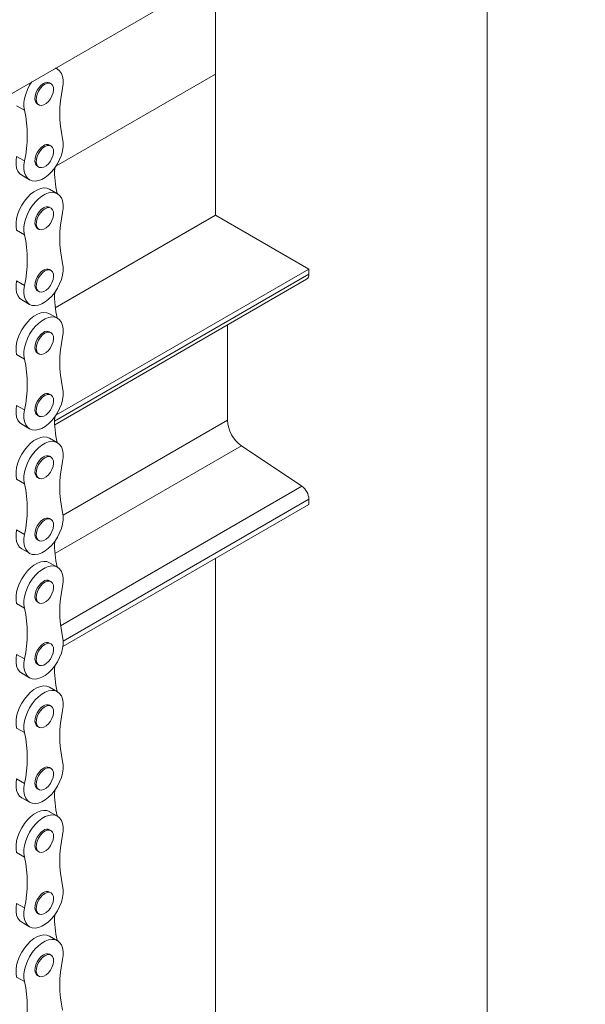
# Model space of a CAD drawing. Header units: millimetres. Extents: x 525 to 29324, y 175 to 20618.
# Tile 510 of 588: x 25539 to 25775, y 13502 to 13912. Entities that reach past the tile are written whole.
import ezdxf

# ---------------------------------------------------------------- set-up
doc = ezdxf.new("R2010")
doc.units = ezdxf.units.MM
doc.linetypes.add('SLD-Continua', pattern=[0])

msp = doc.modelspace()

# ---------------------------------------------------------------- linework, layer by layer
at = {"color": 7, "linetype": 'SLD-Continua', "lineweight": 18, "ltscale": 35}
for p, q in [((26105.09, 14210.32), (24750.98, 13428.8)), ((25733.86, 13067.47), (25733.86, 13955.19)), ((25620.72, 13831), (25620.72, 13930.77)), ((25554.81, 13891.8), (25554, 13892.26)), ((25554.66, 13891.88), (25554.51, 13892.56)), ((25620.72, 13889.79), (25554.15, 13851.37)), ((25620.72, 13889.79), (25554.15, 13851.37)), ((25620.72, 13889.79), (25554.15, 13851.37)), ((25620.72, 13889.79), (25554.15, 13851.37)), ((25620.72, 13889.79), (25554.15, 13851.37)), ((25620.72, 13889.79), (25554.15, 13851.37)), ((25620.72, 13889.79), (25554.15, 13851.37)), ((25620.72, 13889.79), (25554.15, 13851.37)), ((25620.72, 13889.79), (25554.15, 13851.37)), ((25620.72, 13889.79), (25554.15, 13851.37)), ((25620.72, 13889.79), (25554.15, 13851.37)), ((25620.72, 13889.79), (25554.15, 13851.37)), ((25620.72, 13889.79), (25554.15, 13851.37)), ((25620.72, 13889.79), (25554.15, 13851.37)), ((25620.72, 13889.79), (25554.15, 13851.37)), ((25620.72, 13889.79), (25554.15, 13851.37)), ((25552.13, 13885.8), (25551.55, 13886.14)), ((25541.05, 13874.75), (25537.78, 13876.63)), ((25546.45, 13877.32), (25547.04, 13876.98)), ((25552.13, 13859.87), (25551.55, 13860.21)), ((25541.05, 13853.6), (25537.78, 13855.49)), ((25546.45, 13851.39), (25547.04, 13851.05)), ((25539.92, 13847.62), (25543.19, 13845.73)), ((25554.81, 13839.94), (25551.55, 13841.83)), ((25552.13, 13833.95), (25551.55, 13834.28)), ((25620.72, 13831), (25553.92, 13792.44)), ((25659.61, 13808.55), (25620.72, 13831)), ((25541.05, 13822.89), (25537.78, 13824.77)), ((25546.45, 13825.46), (25547.04, 13825.12)), ((25552.13, 13808.02), (25551.55, 13808.36)), ((25659.61, 13806.39), (25553.64, 13745.23)), ((25659.61, 13808.55), (25554.18, 13747.7)), ((25659.61, 13806.39), (25659.61, 13808.55)), ((25541.05, 13801.74), (25537.78, 13803.63)), ((25553.68, 13743.72), (25658.68, 13804.33)), ((25546.45, 13799.53), (25547.04, 13799.19)), ((25539.92, 13795.76), (25543.19, 13793.87)), ((25554.81, 13788.08), (25551.55, 13789.97)), ((25552.13, 13782.09), (25551.55, 13782.43)), ((25625.67, 13745.62), (25625.67, 13785.28)), ((25546.45, 13773.6), (25547.04, 13773.26)), ((25541.05, 13771.03), (25537.78, 13772.92)), ((25552.13, 13756.16), (25551.55, 13756.5)), ((25541.05, 13749.89), (25537.78, 13751.77)), ((25546.45, 13747.67), (25547.04, 13747.34)), ((25625.67, 13745.62), (25557.16, 13706.08)), ((25539.92, 13743.9), (25543.19, 13742.02)), ((25554.81, 13736.23), (25551.55, 13738.11)), ((25631.53, 13734.91), (25553.79, 13690.04)), ((25656.68, 13718.07), (25631.53, 13734.91)), ((25552.13, 13730.23), (25551.55, 13730.57)), ((25541.05, 13719.17), (25537.78, 13721.06)), ((25546.45, 13721.75), (25547.04, 13721.41)), ((25656.68, 13718.07), (25556.09, 13660.01)), ((25659.61, 13712.71), (25557.21, 13653.61)), ((25659.61, 13710.55), (25659.61, 13712.71)), ((25659.61, 13710.55), (25557.09, 13651.38)), ((25552.13, 13704.3), (25551.55, 13704.64)), ((25541.05, 13698.03), (25537.78, 13699.92)), ((25546.45, 13695.82), (25547.04, 13695.48)), ((25539.92, 13692.05), (25543.19, 13690.16)), ((25620.72, 13085.4), (25620.72, 13688.11)), ((25554.81, 13684.37), (25551.55, 13686.26)), ((25552.13, 13678.38), (25551.55, 13678.71)), ((25541.05, 13667.32), (25537.78, 13669.2)), ((25546.45, 13669.89), (25547.04, 13669.55)), ((25552.13, 13652.45), (25551.55, 13652.79)), ((25541.05, 13646.17), (25537.78, 13648.06)), ((25546.45, 13643.96), (25547.04, 13643.62)), ((25539.92, 13640.19), (25543.19, 13638.3)), ((25554.81, 13632.51), (25551.55, 13634.4)), ((25552.13, 13626.52), (25551.55, 13626.86)), ((25541.05, 13615.46), (25537.78, 13617.35)), ((25546.45, 13618.03), (25547.04, 13617.69)), ((25552.13, 13600.59), (25551.55, 13600.93)), ((25541.05, 13594.32), (25537.78, 13596.2)), ((25546.45, 13592.1), (25547.04, 13591.77)), ((25539.92, 13588.33), (25543.19, 13586.45)), ((25554.81, 13580.66), (25551.55, 13582.54)), ((25552.13, 13574.66), (25551.55, 13575)), ((25541.05, 13563.6), (25537.78, 13565.49)), ((25546.45, 13566.18), (25547.04, 13565.84)), ((25552.13, 13548.73), (25551.55, 13549.07)), ((25541.05, 13542.46), (25537.78, 13544.35)), ((25546.45, 13540.25), (25547.04, 13539.91)), ((25539.92, 13536.48), (25543.19, 13534.59)), ((25554.81, 13528.8), (25551.55, 13530.68)), ((25552.13, 13522.81), (25551.55, 13523.14)), ((25541.05, 13511.75), (25537.78, 13513.63)), ((25546.45, 13514.32), (25547.04, 13513.98))]:
    msp.add_line(p, q, dxfattribs=at)
at = {"color": 7, "linetype": 'SLD-Continua', "lineweight": 18, "ltscale": 35, "flags": 128}
for points in [[(25556.96, 13883.93), (25557.19, 13885.69), (25557.19, 13887.33), (25556.93, 13888.81), (25556.44, 13890.07), (25555.72, 13891.08), (25554.8, 13891.81), (25553.87, 13892.19)], [(25544.13, 13886.57), (25543.21, 13885.12), (25542.29, 13883.33), (25541.57, 13881.49), (25541.07, 13879.66), (25540.82, 13877.89), (25540.81, 13876.23), (25541.05, 13874.75)], [(25549, 13885.89), (25548.03, 13885.17), (25547.13, 13884.2), (25546.37, 13883.05), (25545.8, 13881.8), (25545.47, 13880.54), (25545.41, 13879.37), (25545.61, 13878.38), (25546.06, 13877.63), (25546.45, 13877.32)], [(25549.59, 13885.55), (25548.62, 13884.84), (25547.72, 13883.86), (25546.95, 13882.71), (25546.39, 13881.46), (25546.06, 13880.2), (25545.99, 13879.03), (25546.19, 13878.04), (25546.64, 13877.29), (25547.31, 13876.85), (25548.15, 13876.75), (25549.1, 13876.98), (25550.08, 13877.55), (25551.02, 13878.4), (25551.86, 13879.47), (25552.53, 13880.69), (25552.98, 13881.96), (25553.18, 13883.18), (25553.11, 13884.27), (25552.79, 13885.15), (25552.22, 13885.75), (25551.46, 13886.03), (25550.56, 13885.96), (25549.59, 13885.55)], [(25541.05, 13853.6), (25540.81, 13851.84), (25540.82, 13850.19), (25541.07, 13848.72), (25541.57, 13847.46), (25542.29, 13846.45), (25543.21, 13845.72), (25544.3, 13845.3), (25545.54, 13845.19), (25546.88, 13845.4), (25548.29, 13845.93), (25549.71, 13846.75), (25551.12, 13847.85), (25552.46, 13849.19), (25553.7, 13850.72), (25554.8, 13852.41), (25555.72, 13854.2), (25556.44, 13856.04), (25556.93, 13857.87), (25557.19, 13859.64), (25557.19, 13861.3), (25556.96, 13862.78)], [(25549, 13859.96), (25548.03, 13859.25), (25547.13, 13858.27), (25546.37, 13857.12), (25545.8, 13855.87), (25545.47, 13854.61), (25545.41, 13853.44), (25545.61, 13852.45), (25546.06, 13851.7), (25546.45, 13851.39)], [(25549.59, 13859.62), (25548.62, 13858.91), (25547.72, 13857.94), (25546.95, 13856.78), (25546.39, 13855.53), (25546.06, 13854.27), (25545.99, 13853.1), (25546.19, 13852.11), (25546.64, 13851.36), (25547.31, 13850.92), (25548.15, 13850.82), (25549.1, 13851.06), (25550.08, 13851.62), (25551.02, 13852.47), (25551.86, 13853.55), (25552.53, 13854.76), (25552.98, 13856.03), (25553.18, 13857.25), (25553.11, 13858.34), (25552.79, 13859.22), (25552.22, 13859.82), (25551.46, 13860.1), (25550.56, 13860.03), (25549.59, 13859.62)], [(25537.78, 13855.49), (25537.54, 13853.72), (25537.55, 13852.08), (25537.81, 13850.61), (25538.3, 13849.34), (25539.02, 13848.34), (25539.92, 13847.62)], [(25551.55, 13841.83), (25551.53, 13841.83), (25550.43, 13842.26), (25549.2, 13842.37), (25547.85, 13842.15), (25546.45, 13841.63), (25545.02, 13840.8), (25543.61, 13839.71), (25542.27, 13838.37), (25541.04, 13836.83), (25539.94, 13835.15), (25539.02, 13833.35), (25538.3, 13831.52), (25537.81, 13829.68), (25537.55, 13827.91), (25537.54, 13826.26), (25537.78, 13824.77)], [(25556.96, 13832.07), (25557.19, 13833.83), (25557.19, 13835.48), (25556.93, 13836.95), (25556.44, 13838.21), (25555.72, 13839.22), (25554.8, 13839.95), (25553.7, 13840.37), (25552.46, 13840.48), (25551.12, 13840.27), (25549.71, 13839.74), (25548.29, 13838.92), (25546.88, 13837.82), (25545.54, 13836.48), (25544.3, 13834.95), (25543.21, 13833.26), (25542.29, 13831.47), (25541.57, 13829.63), (25541.07, 13827.8), (25540.82, 13826.03), (25540.81, 13824.38), (25541.05, 13822.89)], [(25549, 13834.03), (25548.03, 13833.32), (25547.13, 13832.35), (25546.37, 13831.19), (25545.8, 13829.94), (25545.47, 13828.68), (25545.41, 13827.51), (25545.61, 13826.52), (25546.06, 13825.77), (25546.45, 13825.46)], [(25549.59, 13833.69), (25548.62, 13832.98), (25547.72, 13832.01), (25546.95, 13830.85), (25546.39, 13829.6), (25546.06, 13828.34), (25545.99, 13827.17), (25546.19, 13826.18), (25546.64, 13825.44), (25547.31, 13824.99), (25548.15, 13824.89), (25549.1, 13825.13), (25550.08, 13825.69), (25551.02, 13826.55), (25551.86, 13827.62), (25552.53, 13828.83), (25552.98, 13830.1), (25553.18, 13831.32), (25553.11, 13832.42), (25552.79, 13833.29), (25552.22, 13833.89), (25551.46, 13834.17), (25550.56, 13834.1), (25549.59, 13833.69)], [(25541.05, 13801.74), (25540.81, 13799.98), (25540.82, 13798.34), (25541.07, 13796.86), (25541.57, 13795.6), (25542.29, 13794.59), (25543.21, 13793.87), (25544.3, 13793.44), (25545.54, 13793.33), (25546.88, 13793.55), (25548.29, 13794.07), (25549.71, 13794.9), (25551.12, 13795.99), (25552.46, 13797.33), (25553.7, 13798.87), (25554.8, 13800.55), (25555.72, 13802.35), (25556.44, 13804.18), (25556.93, 13806.02), (25557.19, 13807.79), (25557.19, 13809.44), (25556.96, 13810.93)], [(25549, 13808.1), (25548.03, 13807.39), (25547.13, 13806.42), (25546.37, 13805.26), (25545.8, 13804.01), (25545.47, 13802.75), (25545.41, 13801.58), (25545.61, 13800.59), (25546.06, 13799.85), (25546.45, 13799.53)], [(25549.59, 13807.77), (25548.62, 13807.05), (25547.72, 13806.08), (25546.95, 13804.93), (25546.39, 13803.67), (25546.06, 13802.42), (25545.99, 13801.25), (25546.19, 13800.25), (25546.64, 13799.51), (25547.31, 13799.07), (25548.15, 13798.96), (25549.1, 13799.2), (25550.08, 13799.77), (25551.02, 13800.62), (25551.86, 13801.69), (25552.53, 13802.9), (25552.98, 13804.17), (25553.18, 13805.4), (25553.11, 13806.49), (25552.79, 13807.37), (25552.22, 13807.96), (25551.46, 13808.24), (25550.56, 13808.17), (25549.59, 13807.77)], [(25537.78, 13803.63), (25537.54, 13801.87), (25537.55, 13800.22), (25537.81, 13798.75), (25538.3, 13797.49), (25539.02, 13796.48), (25539.92, 13795.76)], [(25551.55, 13789.97), (25551.53, 13789.98), (25550.43, 13790.4), (25549.2, 13790.51), (25547.85, 13790.3), (25546.45, 13789.77), (25545.02, 13788.95), (25543.61, 13787.85), (25542.27, 13786.51), (25541.04, 13784.98), (25539.94, 13783.29), (25539.02, 13781.5), (25538.3, 13779.66), (25537.81, 13777.83), (25537.55, 13776.06), (25537.54, 13774.4), (25537.78, 13772.92)], [(25556.96, 13780.21), (25557.19, 13781.98), (25557.19, 13783.62), (25556.93, 13785.09), (25556.44, 13786.36), (25555.72, 13787.36), (25554.8, 13788.09), (25553.7, 13788.52), (25552.46, 13788.62), (25551.12, 13788.41), (25549.71, 13787.88), (25548.29, 13787.06), (25546.88, 13785.96), (25545.54, 13784.63), (25544.3, 13783.09), (25543.21, 13781.4), (25542.29, 13779.61), (25541.57, 13777.77), (25541.07, 13775.94), (25540.82, 13774.17), (25540.81, 13772.52), (25541.05, 13771.03)], [(25549, 13782.18), (25548.03, 13781.46), (25547.13, 13780.49), (25546.37, 13779.34), (25545.8, 13778.08), (25545.47, 13776.83), (25545.41, 13775.66), (25545.61, 13774.66), (25546.06, 13773.92), (25546.45, 13773.6)], [(25549.59, 13781.84), (25548.62, 13781.12), (25547.72, 13780.15), (25546.95, 13779), (25546.39, 13777.74), (25546.06, 13776.49), (25545.99, 13775.32), (25546.19, 13774.32), (25546.64, 13773.58), (25547.31, 13773.14), (25548.15, 13773.03), (25549.1, 13773.27), (25550.08, 13773.84), (25551.02, 13774.69), (25551.86, 13775.76), (25552.53, 13776.98), (25552.98, 13778.24), (25553.18, 13779.47), (25553.11, 13780.56), (25552.79, 13781.44), (25552.22, 13782.04), (25551.46, 13782.31), (25550.56, 13782.24), (25549.59, 13781.84)], [(25541.05, 13749.89), (25540.81, 13748.12), (25540.82, 13746.48), (25541.07, 13745.01), (25541.57, 13743.75), (25542.29, 13742.74), (25543.21, 13742.01), (25544.3, 13741.59), (25545.54, 13741.48), (25546.88, 13741.69), (25548.29, 13742.22), (25549.71, 13743.04), (25551.12, 13744.14), (25552.46, 13745.47), (25553.7, 13747.01), (25554.8, 13748.7), (25555.72, 13750.49), (25556.44, 13752.33), (25556.93, 13754.16), (25557.19, 13755.93), (25557.19, 13757.58), (25556.96, 13759.07)], [(25549, 13756.25), (25548.03, 13755.53), (25547.13, 13754.56), (25546.37, 13753.41), (25545.8, 13752.15), (25545.47, 13750.9), (25545.41, 13749.73), (25545.61, 13748.73), (25546.06, 13747.99), (25546.45, 13747.67)], [(25549.59, 13755.91), (25548.62, 13755.19), (25547.72, 13754.22), (25546.95, 13753.07), (25546.39, 13751.82), (25546.06, 13750.56), (25545.99, 13749.39), (25546.19, 13748.4), (25546.64, 13747.65), (25547.31, 13747.21), (25548.15, 13747.1), (25549.1, 13747.34), (25550.08, 13747.91), (25551.02, 13748.76), (25551.86, 13749.83), (25552.53, 13751.05), (25552.98, 13752.31), (25553.18, 13753.54), (25553.11, 13754.63), (25552.79, 13755.51), (25552.22, 13756.11), (25551.46, 13756.38), (25550.56, 13756.32), (25549.59, 13755.91)], [(25537.78, 13751.77), (25537.54, 13750.01), (25537.55, 13748.37), (25537.81, 13746.89), (25538.3, 13745.63), (25539.02, 13744.62), (25539.92, 13743.9)], [(25551.55, 13738.11), (25551.53, 13738.12), (25550.43, 13738.54), (25549.2, 13738.65), (25547.85, 13738.44), (25546.45, 13737.91), (25545.02, 13737.09), (25543.61, 13735.99), (25542.27, 13734.66), (25541.04, 13733.12), (25539.94, 13731.43), (25539.02, 13729.64), (25538.3, 13727.8), (25537.81, 13725.97), (25537.55, 13724.2), (25537.54, 13722.55), (25537.78, 13721.06)], [(25556.96, 13728.36), (25557.19, 13730.12), (25557.19, 13731.76), (25556.93, 13733.24), (25556.44, 13734.5), (25555.72, 13735.51), (25554.8, 13736.24), (25553.7, 13736.66), (25552.46, 13736.77), (25551.12, 13736.55), (25549.71, 13736.03), (25548.29, 13735.2), (25546.88, 13734.11), (25545.54, 13732.77), (25544.3, 13731.24), (25543.21, 13729.55), (25542.29, 13727.76), (25541.57, 13725.92), (25541.07, 13724.09), (25540.82, 13722.32), (25540.81, 13720.66), (25541.05, 13719.17)], [(25549, 13730.32), (25548.03, 13729.6), (25547.13, 13728.63), (25546.37, 13727.48), (25545.8, 13726.23), (25545.47, 13724.97), (25545.41, 13723.8), (25545.61, 13722.81), (25546.06, 13722.06), (25546.45, 13721.75)], [(25549.59, 13729.98), (25548.62, 13729.27), (25547.72, 13728.29), (25546.95, 13727.14), (25546.39, 13725.89), (25546.06, 13724.63), (25545.99, 13723.46), (25546.19, 13722.47), (25546.64, 13721.72), (25547.31, 13721.28), (25548.15, 13721.18), (25549.1, 13721.41), (25550.08, 13721.98), (25551.02, 13722.83), (25551.86, 13723.9), (25552.53, 13725.12), (25552.98, 13726.39), (25553.18, 13727.61), (25553.11, 13728.7), (25552.79, 13729.58), (25552.22, 13730.18), (25551.46, 13730.46), (25550.56, 13730.39), (25549.59, 13729.98)], [(25541.05, 13698.03), (25540.81, 13696.27), (25540.82, 13694.62), (25541.07, 13693.15), (25541.57, 13691.89), (25542.29, 13690.88), (25543.21, 13690.15), (25544.3, 13689.73), (25545.54, 13689.62), (25546.88, 13689.83), (25548.29, 13690.36), (25549.71, 13691.18), (25551.12, 13692.28), (25552.46, 13693.62), (25553.7, 13695.15), (25554.8, 13696.84), (25555.72, 13698.63), (25556.44, 13700.47), (25556.93, 13702.3), (25557.19, 13704.07), (25557.19, 13705.73), (25556.96, 13707.21)], [(25549, 13704.39), (25548.03, 13703.68), (25547.13, 13702.7), (25546.37, 13701.55), (25545.8, 13700.3), (25545.47, 13699.04), (25545.41, 13697.87), (25545.61, 13696.88), (25546.06, 13696.13), (25546.45, 13695.82)], [(25549.59, 13704.05), (25548.62, 13703.34), (25547.72, 13702.37), (25546.95, 13701.21), (25546.39, 13699.96), (25546.06, 13698.7), (25545.99, 13697.53), (25546.19, 13696.54), (25546.64, 13695.79), (25547.31, 13695.35), (25548.15, 13695.25), (25549.1, 13695.49), (25550.08, 13696.05), (25551.02, 13696.9), (25551.86, 13697.98), (25552.53, 13699.19), (25552.98, 13700.46), (25553.18, 13701.68), (25553.11, 13702.77), (25552.79, 13703.65), (25552.22, 13704.25), (25551.46, 13704.53), (25550.56, 13704.46), (25549.59, 13704.05)], [(25537.78, 13699.92), (25537.54, 13698.15), (25537.55, 13696.51), (25537.81, 13695.04), (25538.3, 13693.77), (25539.02, 13692.77), (25539.92, 13692.05)], [(25551.55, 13686.26), (25551.53, 13686.26), (25550.43, 13686.69), (25549.2, 13686.8), (25547.85, 13686.58), (25546.45, 13686.06), (25545.02, 13685.23), (25543.61, 13684.14), (25542.27, 13682.8), (25541.04, 13681.26), (25539.94, 13679.58), (25539.02, 13677.78), (25538.3, 13675.95), (25537.81, 13674.11), (25537.55, 13672.34), (25537.54, 13670.69), (25537.78, 13669.2)], [(25556.96, 13676.5), (25557.19, 13678.26), (25557.19, 13679.91), (25556.93, 13681.38), (25556.44, 13682.64), (25555.72, 13683.65), (25554.8, 13684.38), (25553.7, 13684.8), (25552.46, 13684.91), (25551.12, 13684.7), (25549.71, 13684.17), (25548.29, 13683.35), (25546.88, 13682.25), (25545.54, 13680.91), (25544.3, 13679.38), (25543.21, 13677.69), (25542.29, 13675.9), (25541.57, 13674.06), (25541.07, 13672.23), (25540.82, 13670.46), (25540.81, 13668.81), (25541.05, 13667.32)], [(25549, 13678.46), (25548.03, 13677.75), (25547.13, 13676.78), (25546.37, 13675.62), (25545.8, 13674.37), (25545.47, 13673.11), (25545.41, 13671.94), (25545.61, 13670.95), (25546.06, 13670.2), (25546.45, 13669.89)], [(25549.59, 13678.12), (25548.62, 13677.41), (25547.72, 13676.44), (25546.95, 13675.28), (25546.39, 13674.03), (25546.06, 13672.77), (25545.99, 13671.6), (25546.19, 13670.61), (25546.64, 13669.86), (25547.31, 13669.42), (25548.15, 13669.32), (25549.1, 13669.56), (25550.08, 13670.12), (25551.02, 13670.98), (25551.86, 13672.05), (25552.53, 13673.26), (25552.98, 13674.53), (25553.18, 13675.75), (25553.11, 13676.85), (25552.79, 13677.72), (25552.22, 13678.32), (25551.46, 13678.6), (25550.56, 13678.53), (25549.59, 13678.12)], [(25541.05, 13646.17), (25540.81, 13644.41), (25540.82, 13642.77), (25541.07, 13641.29), (25541.57, 13640.03), (25542.29, 13639.02), (25543.21, 13638.3), (25544.3, 13637.87), (25545.54, 13637.76), (25546.88, 13637.98), (25548.29, 13638.5), (25549.71, 13639.33), (25551.12, 13640.42), (25552.46, 13641.76), (25553.7, 13643.3), (25554.8, 13644.98), (25555.72, 13646.78), (25556.44, 13648.61), (25556.93, 13650.45), (25557.19, 13652.22), (25557.19, 13653.87), (25556.96, 13655.36)], [(25549, 13652.53), (25548.03, 13651.82), (25547.13, 13650.85), (25546.37, 13649.69), (25545.8, 13648.44), (25545.47, 13647.18), (25545.41, 13646.01), (25545.61, 13645.02), (25546.06, 13644.27), (25546.45, 13643.96)], [(25549.59, 13652.2), (25548.62, 13651.48), (25547.72, 13650.51), (25546.95, 13649.35), (25546.39, 13648.1), (25546.06, 13646.85), (25545.99, 13645.68), (25546.19, 13644.68), (25546.64, 13643.94), (25547.31, 13643.49), (25548.15, 13643.39), (25549.1, 13643.63), (25550.08, 13644.2), (25551.02, 13645.05), (25551.86, 13646.12), (25552.53, 13647.33), (25552.98, 13648.6), (25553.18, 13649.83), (25553.11, 13650.92), (25552.79, 13651.8), (25552.22, 13652.39), (25551.46, 13652.67), (25550.56, 13652.6), (25549.59, 13652.2)], [(25537.78, 13648.06), (25537.54, 13646.3), (25537.55, 13644.65), (25537.81, 13643.18), (25538.3, 13641.92), (25539.02, 13640.91), (25539.92, 13640.19)], [(25551.55, 13634.4), (25551.53, 13634.41), (25550.43, 13634.83), (25549.2, 13634.94), (25547.85, 13634.73), (25546.45, 13634.2), (25545.02, 13633.38), (25543.61, 13632.28), (25542.27, 13630.94), (25541.04, 13629.41), (25539.94, 13627.72), (25539.02, 13625.93), (25538.3, 13624.09), (25537.81, 13622.26), (25537.55, 13620.49), (25537.54, 13618.83), (25537.78, 13617.35)], [(25556.96, 13624.64), (25557.19, 13626.41), (25557.19, 13628.05), (25556.93, 13629.52), (25556.44, 13630.79), (25555.72, 13631.79), (25554.8, 13632.52), (25553.7, 13632.95), (25552.46, 13633.05), (25551.12, 13632.84), (25549.71, 13632.31), (25548.29, 13631.49), (25546.88, 13630.39), (25545.54, 13629.06), (25544.3, 13627.52), (25543.21, 13625.83), (25542.29, 13624.04), (25541.57, 13622.2), (25541.07, 13620.37), (25540.82, 13618.6), (25540.81, 13616.95), (25541.05, 13615.46)], [(25549, 13626.61), (25548.03, 13625.89), (25547.13, 13624.92), (25546.37, 13623.77), (25545.8, 13622.51), (25545.47, 13621.26), (25545.41, 13620.09), (25545.61, 13619.09), (25546.06, 13618.35), (25546.45, 13618.03)], [(25549.59, 13626.27), (25548.62, 13625.55), (25547.72, 13624.58), (25546.95, 13623.43), (25546.39, 13622.17), (25546.06, 13620.92), (25545.99, 13619.75), (25546.19, 13618.75), (25546.64, 13618.01), (25547.31, 13617.57), (25548.15, 13617.46), (25549.1, 13617.7), (25550.08, 13618.27), (25551.02, 13619.12), (25551.86, 13620.19), (25552.53, 13621.41), (25552.98, 13622.67), (25553.18, 13623.9), (25553.11, 13624.99), (25552.79, 13625.87), (25552.22, 13626.47), (25551.46, 13626.74), (25550.56, 13626.67), (25549.59, 13626.27)], [(25541.05, 13594.32), (25540.81, 13592.55), (25540.82, 13590.91), (25541.07, 13589.44), (25541.57, 13588.18), (25542.29, 13587.17), (25543.21, 13586.44), (25544.3, 13586.02), (25545.54, 13585.91), (25546.88, 13586.12), (25548.29, 13586.65), (25549.71, 13587.47), (25551.12, 13588.57), (25552.46, 13589.9), (25553.7, 13591.44), (25554.8, 13593.13), (25555.72, 13594.92), (25556.44, 13596.76), (25556.93, 13598.59), (25557.19, 13600.36), (25557.19, 13602.01), (25556.96, 13603.5)], [(25549, 13600.68), (25548.03, 13599.96), (25547.13, 13598.99), (25546.37, 13597.84), (25545.8, 13596.58), (25545.47, 13595.33), (25545.41, 13594.16), (25545.61, 13593.16), (25546.06, 13592.42), (25546.45, 13592.1)], [(25549.59, 13600.34), (25548.62, 13599.62), (25547.72, 13598.65), (25546.95, 13597.5), (25546.39, 13596.25), (25546.06, 13594.99), (25545.99, 13593.82), (25546.19, 13592.83), (25546.64, 13592.08), (25547.31, 13591.64), (25548.15, 13591.53), (25549.1, 13591.77), (25550.08, 13592.34), (25551.02, 13593.19), (25551.86, 13594.26), (25552.53, 13595.48), (25552.98, 13596.74), (25553.18, 13597.97), (25553.11, 13599.06), (25552.79, 13599.94), (25552.22, 13600.54), (25551.46, 13600.81), (25550.56, 13600.75), (25549.59, 13600.34)], [(25537.78, 13596.2), (25537.54, 13594.44), (25537.55, 13592.8), (25537.81, 13591.32), (25538.3, 13590.06), (25539.02, 13589.05), (25539.92, 13588.33)], [(25551.55, 13582.54), (25551.53, 13582.55), (25550.43, 13582.97), (25549.2, 13583.08), (25547.85, 13582.87), (25546.45, 13582.34), (25545.02, 13581.52), (25543.61, 13580.42), (25542.27, 13579.09), (25541.04, 13577.55), (25539.94, 13575.86), (25539.02, 13574.07), (25538.3, 13572.23), (25537.81, 13570.4), (25537.55, 13568.63), (25537.54, 13566.98), (25537.78, 13565.49)], [(25556.96, 13572.79), (25557.19, 13574.55), (25557.19, 13576.19), (25556.93, 13577.67), (25556.44, 13578.93), (25555.72, 13579.94), (25554.8, 13580.67), (25553.7, 13581.09), (25552.46, 13581.2), (25551.12, 13580.98), (25549.71, 13580.46), (25548.29, 13579.63), (25546.88, 13578.54), (25545.54, 13577.2), (25544.3, 13575.67), (25543.21, 13573.98), (25542.29, 13572.19), (25541.57, 13570.35), (25541.07, 13568.51), (25540.82, 13566.75), (25540.81, 13565.09), (25541.05, 13563.6)], [(25549, 13574.75), (25548.03, 13574.03), (25547.13, 13573.06), (25546.37, 13571.91), (25545.8, 13570.66), (25545.47, 13569.4), (25545.41, 13568.23), (25545.61, 13567.24), (25546.06, 13566.49), (25546.45, 13566.18)], [(25549.59, 13574.41), (25548.62, 13573.7), (25547.72, 13572.72), (25546.95, 13571.57), (25546.39, 13570.32), (25546.06, 13569.06), (25545.99, 13567.89), (25546.19, 13566.9), (25546.64, 13566.15), (25547.31, 13565.71), (25548.15, 13565.6), (25549.1, 13565.84), (25550.08, 13566.41), (25551.02, 13567.26), (25551.86, 13568.33), (25552.53, 13569.55), (25552.98, 13570.82), (25553.18, 13572.04), (25553.11, 13573.13), (25552.79, 13574.01), (25552.22, 13574.61), (25551.46, 13574.88), (25550.56, 13574.82), (25549.59, 13574.41)], [(25541.05, 13542.46), (25540.81, 13540.7), (25540.82, 13539.05), (25541.07, 13537.58), (25541.57, 13536.32), (25542.29, 13535.31), (25543.21, 13534.58), (25544.3, 13534.16), (25545.54, 13534.05), (25546.88, 13534.26), (25548.29, 13534.79), (25549.71, 13535.61), (25551.12, 13536.71), (25552.46, 13538.05), (25553.7, 13539.58), (25554.8, 13541.27), (25555.72, 13543.06), (25556.44, 13544.9), (25556.93, 13546.73), (25557.19, 13548.5), (25557.19, 13550.16), (25556.96, 13551.64)], [(25549, 13548.82), (25548.03, 13548.11), (25547.13, 13547.13), (25546.37, 13545.98), (25545.8, 13544.73), (25545.47, 13543.47), (25545.41, 13542.3), (25545.61, 13541.31), (25546.06, 13540.56), (25546.45, 13540.25)], [(25549.59, 13548.48), (25548.62, 13547.77), (25547.72, 13546.8), (25546.95, 13545.64), (25546.39, 13544.39), (25546.06, 13543.13), (25545.99, 13541.96), (25546.19, 13540.97), (25546.64, 13540.22), (25547.31, 13539.78), (25548.15, 13539.68), (25549.1, 13539.92), (25550.08, 13540.48), (25551.02, 13541.33), (25551.86, 13542.41), (25552.53, 13543.62), (25552.98, 13544.89), (25553.18, 13546.11), (25553.11, 13547.2), (25552.79, 13548.08), (25552.22, 13548.68), (25551.46, 13548.96), (25550.56, 13548.89), (25549.59, 13548.48)], [(25537.78, 13544.35), (25537.54, 13542.58), (25537.55, 13540.94), (25537.81, 13539.47), (25538.3, 13538.2), (25539.02, 13537.2), (25539.92, 13536.48)], [(25551.55, 13530.68), (25551.53, 13530.69), (25550.43, 13531.12), (25549.2, 13531.22), (25547.85, 13531.01), (25546.45, 13530.49), (25545.02, 13529.66), (25543.61, 13528.57), (25542.27, 13527.23), (25541.04, 13525.69), (25539.94, 13524.01), (25539.02, 13522.21), (25538.3, 13520.38), (25537.81, 13518.54), (25537.55, 13516.77), (25537.54, 13515.12), (25537.78, 13513.63)], [(25556.96, 13520.93), (25557.19, 13522.69), (25557.19, 13524.34), (25556.93, 13525.81), (25556.44, 13527.07), (25555.72, 13528.08), (25554.8, 13528.81), (25553.7, 13529.23), (25552.46, 13529.34), (25551.12, 13529.13), (25549.71, 13528.6), (25548.29, 13527.78), (25546.88, 13526.68), (25545.54, 13525.34), (25544.3, 13523.81), (25543.21, 13522.12), (25542.29, 13520.33), (25541.57, 13518.49), (25541.07, 13516.66), (25540.82, 13514.89), (25540.81, 13513.24), (25541.05, 13511.75)], [(25549.59, 13522.55), (25548.62, 13521.84), (25547.72, 13520.87), (25546.95, 13519.71), (25546.39, 13518.46), (25546.06, 13517.2), (25545.99, 13516.03), (25546.19, 13515.04), (25546.64, 13514.29), (25547.31, 13513.85), (25548.15, 13513.75), (25549.1, 13513.99), (25550.08, 13514.55), (25551.02, 13515.4), (25551.86, 13516.48), (25552.53, 13517.69), (25552.98, 13518.96), (25553.18, 13520.18), (25553.11, 13521.28), (25552.79, 13522.15), (25552.22, 13522.75), (25551.46, 13523.03), (25550.56, 13522.96), (25549.59, 13522.55)], [(25549, 13522.89), (25548.03, 13522.18), (25547.13, 13521.21), (25546.37, 13520.05), (25545.8, 13518.8), (25545.47, 13517.54), (25545.41, 13516.37), (25545.61, 13515.38), (25546.06, 13514.63), (25546.45, 13514.32)]]:
    msp.add_lwpolyline(points, dxfattribs=at)
at = {"color": 7, "linetype": 'SLD-Continua', "lineweight": 18, "ltscale": 1225}
for centre, radius, start, end in [((25550.49, 13883.83), 2.54, 65.381, 125.9208), ((25603.84, 13873.36), 48.07, 167.2941, 192.7059), ((25494.16, 13864.17), 48.07, 347.2941, 12.7059), ((25550.49, 13857.9), 2.54, 65.381, 125.9208), ((25595.24, 13849.23), 41.61, 178.023, 192.7757), ((25550.49, 13831.98), 2.54, 65.381, 125.9208), ((25603.84, 13821.5), 48.07, 167.2941, 192.7059), ((25494.16, 13812.32), 48.07, 347.2941, 12.7059), ((25550.49, 13806.05), 2.54, 65.381, 125.9208), ((25657.39, 13806.15), 2.24, 305.2956, 6.0118), ((25595.24, 13797.37), 41.61, 178.023, 192.7757), ((25550.49, 13780.12), 2.54, 65.381, 125.9208), ((25603.84, 13769.64), 48.07, 167.2941, 192.7059), ((25494.16, 13760.46), 48.07, 347.2941, 12.7059), ((25550.49, 13754.19), 2.54, 65.381, 125.9208), ((25595.24, 13745.51), 41.61, 178.023, 192.7757), ((25639.63, 13746.29), 13.97, 182.7852, 234.5726), ((25550.49, 13728.26), 2.54, 65.381, 125.9208), ((25603.84, 13717.78), 48.07, 167.2941, 192.7059), ((25494.16, 13708.6), 48.07, 347.2941, 12.7059), ((25652.64, 13712.37), 6.99, 2.7852, 54.5726), ((25550.49, 13702.33), 2.54, 65.381, 125.9208), ((25595.24, 13693.66), 41.61, 178.023, 192.7757), ((25550.49, 13676.41), 2.54, 65.381, 125.9208), ((25603.84, 13665.93), 48.07, 167.2941, 192.7059), ((25494.16, 13656.75), 48.07, 347.2941, 12.7059), ((25550.49, 13650.48), 2.54, 65.381, 125.9208), ((25595.24, 13641.8), 41.61, 178.023, 192.7757), ((25550.49, 13624.55), 2.54, 65.381, 125.9208), ((25603.84, 13614.07), 48.07, 167.2941, 192.7059), ((25494.16, 13604.89), 48.07, 347.2941, 12.7059), ((25550.49, 13598.62), 2.54, 65.381, 125.9208), ((25595.24, 13589.94), 41.61, 178.023, 192.7757), ((25550.49, 13572.69), 2.54, 65.381, 125.9208), ((25603.84, 13562.21), 48.07, 167.2941, 192.7059), ((25494.16, 13553.03), 48.07, 347.2941, 12.7059), ((25550.49, 13546.76), 2.54, 65.381, 125.9208), ((25595.24, 13538.09), 41.61, 178.023, 192.7757), ((25550.49, 13520.84), 2.54, 65.381, 125.9208), ((25603.84, 13510.36), 48.07, 167.2941, 192.7059), ((25494.16, 13501.18), 48.07, 347.2941, 12.7059)]:
    msp.add_arc(centre, radius, start, end, dxfattribs=at)

doc.saveas('drawing.dxf')
